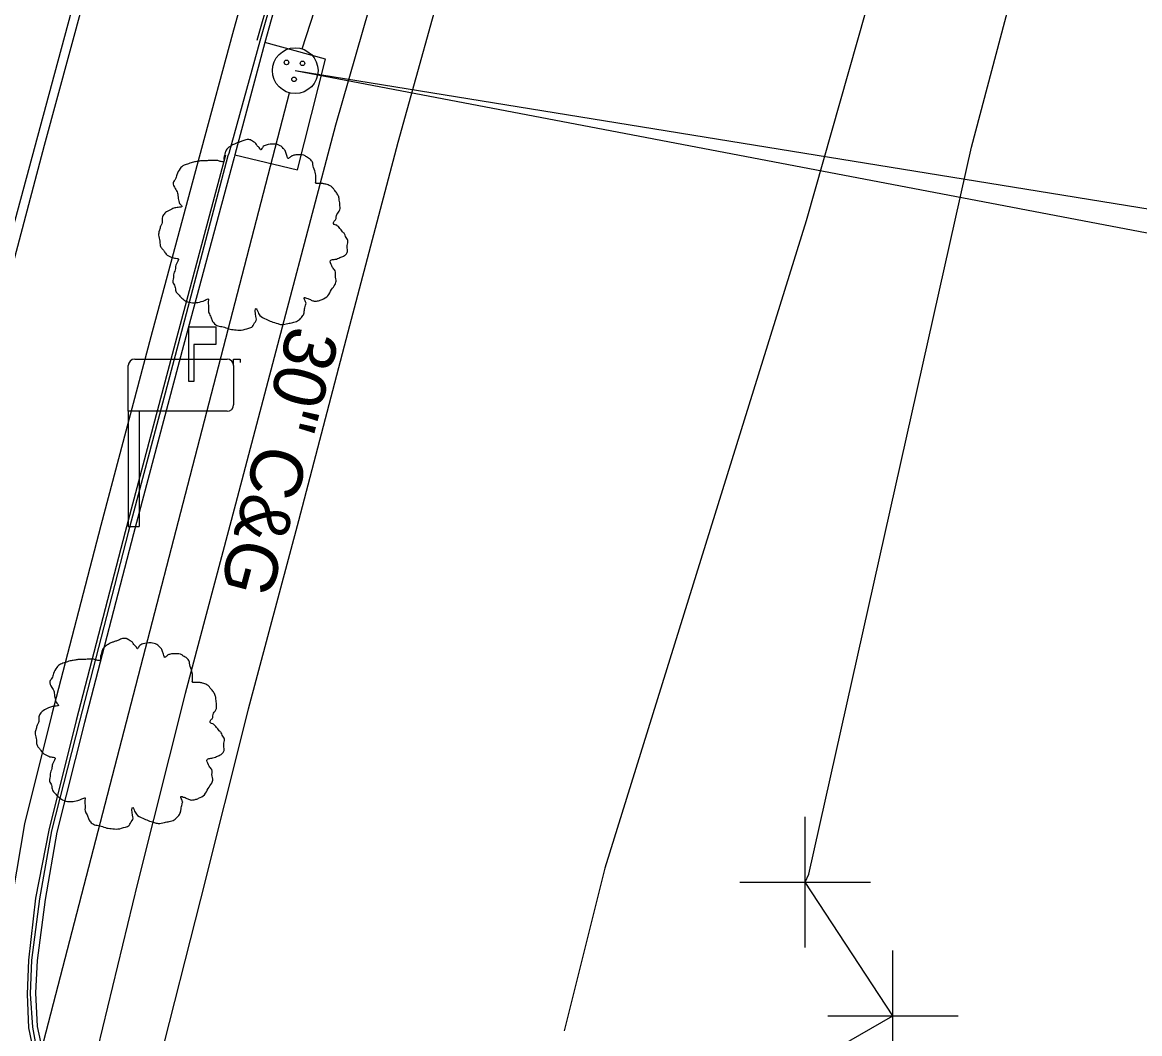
# Model space of a CAD drawing. Extents: x 2004847 to 2009016, y 1134161 to 1140101.
# Drawn here: x 2007659.4 to 2007745, y 1138407.2 to 1138484.7 of the extents above; entities that cross this region are included whole.
import ezdxf

# ---------------------------------------------------------------- set-up
doc = ezdxf.new("R2010")
doc.units = 0
for name, color, linetype in [('RD_EX_BldgApp', 7, 'Continuous'), ('RD_EX_Conc', 7, 'Continuous'), ('RD_EX_Curb', 7, 'Continuous'), ('RD_EX_DR_Inlet', 7, 'Continuous'), ('RD_EX_DR_Inlet_txCode', 7, 'Continuous'), ('RD_EX_DR_Pipe', 7, 'Continuous'), ('RD_EX_DV_Prop_txCode', 7, 'Continuous'), ('RD_EX_Misc', 7, 'Continuous'), ('RD_EX_Pavement_Markings', 7, 'Continuous'), ('RD_EX_Road', 7, 'Continuous'), ('RD_EX_VEG', 7, 'Continuous'), ('RD_Sketch3', 7, 'Continuous')]:
    doc.layers.add(name, color=color, linetype=linetype)

msp = doc.modelspace()

# ---------------------------------------------------------------- linework, layer by layer
at = {"layer": 'RD_EX_BldgApp'}
for p, q in [((2007672.145, 1138461.353), (2007674.2, 1138461.353)), ((2007672.145, 1138457.164), (2007672.145, 1138461.353)), ((2007674.2, 1138461.353), (2007674.2, 1138460.006)), ((2007674.2, 1138460.006), (2007672.526, 1138460.006)), ((2007672.526, 1138460.006), (2007672.526, 1138457.164)), ((2007667.503, 1138454.879), (2007667.503, 1138458.378)), ((2007668.003, 1138458.878), (2007675.07, 1138458.878)), ((2007675.57, 1138458.378), (2007675.57, 1138458.878)), ((2007675.57, 1138458.878), (2007676.07, 1138458.878)), ((2007675.57, 1138458.378), (2007675.57, 1138455.379)), ((2007676.07, 1138458.878), (2007676.07, 1138458.628)), ((2007672.526, 1138457.164), (2007672.145, 1138457.164)), ((2007667.503, 1138454.879), (2007667.503, 1138446.057)), ((2007675.07, 1138454.879), (2007667.503, 1138454.879)), ((2007668.34, 1138454.879), (2007668.34, 1138446.057)), ((2007667.503, 1138446.057), (2007668.34, 1138446.057))]:
    msp.add_line(p, q, dxfattribs=at)
for centre, start, end in [((2007668.003, 1138458.378), 90, 180), ((2007675.07, 1138458.378), 360, 90), ((2007675.07, 1138455.379), 270, 0)]:
    msp.add_arc(centre, 0.5, start, end, dxfattribs=at)
at = {"layer": 'RD_EX_Conc'}
for points in [[(2007738.261, 1138655.068), (2007733.313, 1138640.934), (2007728.468, 1138626.919), (2007723.747, 1138612.712), (2007719.05, 1138598.53), (2007716.978, 1138591.923), (2007712.43, 1138577.643), (2007708.001, 1138563.325), (2007703.81, 1138548.931), (2007699.73, 1138534.504), (2007695.636, 1138520.078), (2007691.519, 1138505.654), (2007687.518, 1138491.199), (2007683.382, 1138476.781), (2007679.536, 1138462.283), (2007675.722, 1138447.776), (2007671.864, 1138433.28), (2007668.195, 1138418.736), (2007665.139, 1138406.081), (2007661.105, 1138405.047)], [(2007742.933, 1138653.433), (2007737.985, 1138639.298), (2007733.166, 1138625.358), (2007728.447, 1138611.159), (2007723.758, 1138597), (2007721.686, 1138590.393), (2007717.153, 1138576.161), (2007712.718, 1138561.823), (2007708.555, 1138547.52), (2007704.469, 1138533.181), (2007700.279, 1138518.858), (2007696.158, 1138504.421), (2007692.159, 1138489.896), (2007688.151, 1138475.454), (2007684.33, 1138460.932), (2007680.534, 1138446.494), (2007676.693, 1138432.06), (2007673.026, 1138417.525), (2007669.849, 1138404.949), (2007669.006, 1138401.328), (2007671.787, 1138391.11)]]:
    msp.add_lwpolyline(points, dxfattribs=at)
at = {"layer": 'RD_EX_Curb'}
for points in [[(2007709.678, 1138594.315), (2007706.521, 1138584.383), (2007702.145, 1138570.106), (2007697.93, 1138555.765), (2007693.761, 1138541.415), (2007689.634, 1138527.107), (2007685.536, 1138512.728), (2007681.524, 1138498.353), (2007678.347, 1138486.784), (2007677.359, 1138483.285)], [(2007709.849, 1138594.261), (2007706.755, 1138584.312), (2007702.426, 1138570.021), (2007698.175, 1138555.692), (2007694.006, 1138541.343), (2007689.88, 1138527.036), (2007685.782, 1138512.659), (2007681.754, 1138498.289), (2007678.572, 1138486.722), (2007677.584, 1138483.223), (2007675.211, 1138474.628), (2007675.133, 1138474.456), (2007671.335, 1138460.019), (2007667.504, 1138445.589), (2007663.756, 1138431.142), (2007661.632, 1138422.757)], [(2007710.264, 1138594.131), (2007707.129, 1138584.197), (2007702.754, 1138569.922), (2007698.539, 1138555.583), (2007694.371, 1138541.236), (2007690.246, 1138526.932), (2007686.148, 1138512.556), (2007682.121, 1138498.188), (2007678.939, 1138486.621), (2007677.951, 1138483.124), (2007675.67, 1138474.511), (2007675.6, 1138474.329), (2007671.724, 1138459.916), (2007667.893, 1138445.487), (2007664.141, 1138431.044), (2007662.032, 1138422.656)], [(2007674.96, 1138474.503), (2007671.083, 1138460.086), (2007667.252, 1138445.655), (2007663.498, 1138431.208), (2007661.421, 1138422.81)], [(2007661.421, 1138422.81), (2007660.4, 1138417.598), (2007659.862, 1138412.845), (2007659.753, 1138410.252), (2007659.857, 1138407.671), (2007660.457, 1138404.843), (2007661.19, 1138402.653), (2007662.266, 1138400.245), (2007663.548, 1138397.964), (2007664.963, 1138396.024), (2007666.708, 1138393.801), (2007668.497, 1138392.223), (2007671.985, 1138390.038), (2007674.008, 1138389.007), (2007676.397, 1138388.013), (2007680.412, 1138386.686)], [(2007661.632, 1138422.757), (2007660.702, 1138417.554), (2007660.098, 1138412.834), (2007659.978, 1138410.279), (2007660.155, 1138407.707), (2007660.673, 1138404.911), (2007661.349, 1138402.731), (2007662.429, 1138400.325), (2007663.729, 1138398.063), (2007665.126, 1138396.15), (2007666.859, 1138393.948), (2007668.67, 1138392.392), (2007671.086, 1138390.884), (2007672.078, 1138390.266), (2007674.107, 1138389.253), (2007676.472, 1138388.268), (2007680.498, 1138387.045)], [(2007662.032, 1138422.656), (2007661.125, 1138417.493), (2007660.525, 1138412.814), (2007660.402, 1138410.331), (2007660.531, 1138407.753), (2007661.105, 1138405.047), (2007661.795, 1138402.949), (2007662.884, 1138400.548), (2007664.12, 1138398.279), (2007665.48, 1138396.424), (2007667.175, 1138394.258), (2007669.021, 1138392.735), (2007671.322, 1138391.346), (2007672.281, 1138390.767), (2007674.277, 1138389.673), (2007676.6, 1138388.702), (2007680.598, 1138387.361)]]:
    msp.add_lwpolyline(points, dxfattribs=at)
at = {"layer": 'RD_EX_DR_Inlet'}
msp.add_lwpolyline([(2007675.67, 1138474.511), (2007680.454, 1138473.382), (2007682.611, 1138481.846), (2007677.951, 1138483.124)], dxfattribs=at)
for centre, radius in [((2007680.286, 1138480.97), 1.75), ((2007679.621, 1138481.6), 0.175), ((2007680.846, 1138481.53), 0.175), ((2007680.199, 1138480.305), 0.175)]:
    msp.add_circle(centre, radius, dxfattribs=at)
at = {"layer": 'RD_EX_DR_Inlet_txCode'}
for points in [[(2007680.286, 1138480.97), (2007763.235, 1138465.186), (2007763.807, 1138463.566)], [(2007680.286, 1138480.97), (2007769.551, 1138466.506), (2007769.981, 1138465.287)]]:
    msp.add_lwpolyline(points, dxfattribs=at)
at = {"layer": 'RD_EX_DR_Pipe'}
for p, q in [((2007680.823, 1138482.632), (2007755.664, 1138714.127)), ((2007650.588, 1138366.333), (2007679.847, 1138479.276))]:
    msp.add_line(p, q, dxfattribs=at)
at = {"layer": 'RD_EX_DV_Prop_txCode'}
for p, q in [((2007719.349, 1138413.828), (2007719.349, 1138423.828)), ((2007714.349, 1138418.828), (2007724.349, 1138418.828)), ((2007726.075, 1138403.573), (2007726.075, 1138413.573)), ((2007721.075, 1138408.573), (2007731.075, 1138408.573))]:
    msp.add_line(p, q, dxfattribs=at)
at = {"layer": 'RD_EX_Misc'}
for points in [[(2007802.653, 1138735.311), (2007796.727, 1138728.614), (2007782.38, 1138679.644), (2007764.635, 1138631.047), (2007748.686, 1138578.756), (2007734.994, 1138524.292), (2007719.438, 1138469.463), (2007704, 1138419.886), (2007700.888, 1138407.431)], [(2007719.64, 1138419.429), (2007732.081, 1138475.119), (2007746.868, 1138530.862), (2007761.784, 1138580.96), (2007777.967, 1138632.078), (2007795.893, 1138681.801), (2007819.994, 1138725.683), (2007818.246, 1138728.927)], [(2007713.987, 1138402.09), (2007714.634, 1138402.004), (2007726.075, 1138408.573), (2007719.349, 1138418.828), (2007719.64, 1138419.429)]]:
    msp.add_lwpolyline(points, dxfattribs=at)
at = {"layer": 'RD_EX_Pavement_Markings'}
for points in [[(2007635.598, 1138379.115), (2007639.312, 1138393.648), (2007642.973, 1138408.195), (2007646.634, 1138422.741), (2007650.367, 1138437.269), (2007654.114, 1138451.794), (2007657.97, 1138466.289), (2007661.863, 1138480.775), (2007665.778, 1138495.256), (2007669.851, 1138509.692), (2007673.923, 1138524.129), (2007678.114, 1138538.531), (2007682.397, 1138552.907), (2007686.67, 1138567.285), (2007691.055, 1138581.63), (2007695.466, 1138595.967), (2007699.972, 1138610.274), (2007704.639, 1138624.529), (2007709.318, 1138638.781), (2007714.067, 1138653.01), (2007718.93, 1138667.199), (2007727.885, 1138693.42)], [(2007717.834, 1138662.051), (2007712.975, 1138647.557), (2007708.24, 1138633.324), (2007703.541, 1138619.078), (2007698.956, 1138604.796), (2007694.469, 1138590.483), (2007690.065, 1138576.144), (2007685.723, 1138561.787), (2007681.43, 1138547.414), (2007677.193, 1138533.025), (2007673.069, 1138518.603), (2007668.993, 1138504.167), (2007664.995, 1138489.71), (2007661.061, 1138475.235), (2007657.201, 1138460.74), (2007653.414, 1138446.226), (2007649.704, 1138431.692), (2007646.032, 1138417.148), (2007642.341, 1138402.61), (2007638.644, 1138388.072), (2007635.189, 1138373.476)]]:
    msp.add_lwpolyline(points, dxfattribs=at)
at = {"layer": 'RD_EX_Road'}
for points in [[(2007707.852, 1138594.887), (2007704.702, 1138584.942), (2007700.324, 1138570.656), (2007696.107, 1138556.309), (2007691.936, 1138541.953), (2007687.805, 1138527.63), (2007683.705, 1138513.245), (2007679.669, 1138498.866), (2007676.466, 1138487.304), (2007675.476, 1138483.797), (2007673.109, 1138475.006), (2007669.229, 1138460.58), (2007665.395, 1138446.139), (2007661.639, 1138431.682), (2007659.561, 1138423.28)], [(2007659.561, 1138423.28), (2007658.62, 1138417.856), (2007657.996, 1138412.932), (2007658.001, 1138410.04), (2007658.378, 1138407.492), (2007659.276, 1138404.471), (2007660.126, 1138402.132), (2007661.215, 1138399.731), (2007662.613, 1138397.449), (2007664.119, 1138395.372), (2007665.945, 1138393.055), (2007667.882, 1138391.622), (2007671.631, 1138389.163), (2007673.716, 1138388.287), (2007676.177, 1138387.268), (2007680.086, 1138385.932)]]:
    msp.add_lwpolyline(points, dxfattribs=at)
at = {"layer": 'RD_EX_VEG'}
for points in [[(2007676.895, 1138475.668), (2007676.595, 1138475.693), (2007676.271, 1138475.593), (2007676.021, 1138475.493), (2007675.796, 1138475.418), (2007675.571, 1138475.318), (2007675.271, 1138475.143), (2007675.046, 1138474.943), (2007674.921, 1138474.694), (2007674.871, 1138474.469), (2007674.821, 1138474.194), (2007674.821, 1138474.019), (2007674.696, 1138473.994), (2007674.546, 1138474.019), (2007674.296, 1138474.094), (2007674.047, 1138474.094), (2007673.797, 1138474.094), (2007673.447, 1138474.069), (2007673.097, 1138474.069), (2007672.822, 1138474.019), (2007672.497, 1138473.969), (2007672.122, 1138473.844), (2007671.773, 1138473.719), (2007671.473, 1138473.469), (2007671.223, 1138472.994), (2007671.098, 1138472.644), (2007670.948, 1138472.395), (2007671.098, 1138471.945), (2007671.273, 1138471.595), (2007671.298, 1138471.395), (2007671.373, 1138470.97), (2007671.473, 1138470.745), (2007671.598, 1138470.545), (2007671.523, 1138470.52), (2007671.148, 1138470.47), (2007670.848, 1138470.37), (2007670.423, 1138470.146), (2007670.198, 1138469.921), (2007670.098, 1138469.596), (2007670.073, 1138469.246), (2007669.973, 1138469.046), (2007669.898, 1138468.771), (2007669.873, 1138468.696), (2007669.823, 1138468.371), (2007669.923, 1138467.921), (2007669.948, 1138467.572), (2007670.073, 1138467.347), (2007670.223, 1138467.172), (2007670.398, 1138466.922), (2007670.798, 1138466.697), (2007671.123, 1138466.597), (2007671.323, 1138466.572), (2007671.148, 1138466.072), (2007671.098, 1138465.722), (2007670.973, 1138465.323), (2007670.973, 1138465.248), (2007670.923, 1138464.773), (2007671.073, 1138464.448), (2007671.148, 1138464.073), (2007671.323, 1138463.848), (2007671.598, 1138463.548), (2007671.922, 1138463.324), (2007672.422, 1138463.199), (2007672.822, 1138463.224), (2007673.397, 1138463.398), (2007673.647, 1138463.473), (2007673.622, 1138463.299), (2007673.647, 1138462.924), (2007673.647, 1138462.499), (2007673.797, 1138462.174), (2007673.897, 1138461.899), (2007674.047, 1138461.649), (2007674.371, 1138461.424), (2007674.771, 1138461.349), (2007675.196, 1138461.199), (2007675.646, 1138461.124), (2007676.146, 1138461.099), (2007676.745, 1138461.249), (2007677.02, 1138461.374), (2007677.12, 1138461.549), (2007677.32, 1138461.924), (2007677.27, 1138462.149), (2007677.295, 1138462.749), (2007677.395, 1138462.574), (2007677.57, 1138462.224), (2007678.07, 1138461.924), (2007678.47, 1138461.749), (2007678.944, 1138461.599), (2007679.244, 1138461.524), (2007679.719, 1138461.599), (2007680.094, 1138461.674), (2007680.469, 1138461.799), (2007680.769, 1138462.074), (2007680.944, 1138462.349), (2007680.994, 1138462.624), (2007681.068, 1138462.999), (2007681.118, 1138463.174)], [(2007681.118, 1138463.174), (2007681.044, 1138463.349), (2007680.994, 1138463.598), (2007681.068, 1138463.573), (2007681.243, 1138463.523), (2007681.518, 1138463.398), (2007681.743, 1138463.324), (2007682.068, 1138463.349), (2007682.343, 1138463.448), (2007682.793, 1138463.723), (2007683.068, 1138464.198), (2007683.342, 1138464.598), (2007683.417, 1138464.923), (2007683.367, 1138465.148), (2007683.342, 1138465.647), (2007683.143, 1138465.897), (2007683.093, 1138466.022), (2007682.993, 1138466.422), (2007683.068, 1138466.472), (2007683.342, 1138466.522), (2007683.717, 1138466.647), (2007683.992, 1138466.772), (2007684.217, 1138466.947), (2007684.292, 1138467.172), (2007684.267, 1138467.572), (2007684.317, 1138467.971), (2007684.242, 1138468.121), (2007684.142, 1138468.271), (2007684.067, 1138468.471), (2007683.917, 1138468.621), (2007683.817, 1138468.771), (2007683.717, 1138468.871), (2007683.592, 1138469.021), (2007683.417, 1138469.146), (2007683.268, 1138469.196), (2007683.218, 1138469.346), (2007683.367, 1138469.546), (2007683.417, 1138469.646), (2007683.442, 1138469.871), (2007683.667, 1138470.22), (2007683.717, 1138470.62), (2007683.667, 1138471.045), (2007683.617, 1138471.32), (2007683.467, 1138471.595), (2007683.268, 1138471.845), (2007683.143, 1138472.02), (2007682.968, 1138472.145), (2007682.643, 1138472.27), (2007682.393, 1138472.32), (2007682.043, 1138472.32), (2007681.843, 1138472.37), (2007681.868, 1138472.42), (2007681.868, 1138472.569), (2007681.868, 1138472.844), (2007681.793, 1138473.294), (2007681.643, 1138473.794), (2007681.643, 1138473.819), (2007681.543, 1138474.069), (2007681.318, 1138474.269), (2007681.143, 1138474.369), (2007680.944, 1138474.494), (2007680.694, 1138474.519), (2007680.394, 1138474.519), (2007680.119, 1138474.469), (2007679.919, 1138474.369), (2007679.744, 1138474.244), (2007679.669, 1138474.394), (2007679.569, 1138474.694), (2007679.519, 1138474.843), (2007679.369, 1138475.018), (2007679.144, 1138475.218), (2007678.694, 1138475.343), (2007678.07, 1138475.268), (2007677.77, 1138475.068), (2007677.62, 1138474.893), (2007677.57, 1138475.018), (2007677.37, 1138475.218), (2007677.27, 1138475.393), (2007677.095, 1138475.518), (2007676.945, 1138475.618), (2007676.845, 1138475.668)], [(2007667.444, 1138437.462), (2007667.144, 1138437.487), (2007666.819, 1138437.387), (2007666.569, 1138437.287), (2007666.344, 1138437.212), (2007666.119, 1138437.112), (2007665.82, 1138436.937), (2007665.595, 1138436.737), (2007665.47, 1138436.487), (2007665.42, 1138436.262), (2007665.37, 1138435.987), (2007665.37, 1138435.812), (2007665.245, 1138435.787), (2007665.095, 1138435.812), (2007664.845, 1138435.887), (2007664.595, 1138435.887), (2007664.345, 1138435.887), (2007663.995, 1138435.862), (2007663.646, 1138435.862), (2007663.371, 1138435.812), (2007663.046, 1138435.762), (2007662.671, 1138435.638), (2007662.321, 1138435.513), (2007662.021, 1138435.263), (2007661.771, 1138434.788), (2007661.646, 1138434.438), (2007661.496, 1138434.188), (2007661.646, 1138433.738), (2007661.821, 1138433.388), (2007661.846, 1138433.189), (2007661.921, 1138432.764), (2007662.021, 1138432.539), (2007662.146, 1138432.339), (2007662.071, 1138432.314), (2007661.696, 1138432.264), (2007661.397, 1138432.164), (2007660.972, 1138431.939), (2007660.747, 1138431.714), (2007660.647, 1138431.389), (2007660.622, 1138431.039), (2007660.522, 1138430.84), (2007660.447, 1138430.565), (2007660.422, 1138430.49), (2007660.372, 1138430.165), (2007660.472, 1138429.715), (2007660.497, 1138429.365), (2007660.622, 1138429.14), (2007660.772, 1138428.965), (2007660.947, 1138428.716), (2007661.347, 1138428.491), (2007661.671, 1138428.391), (2007661.871, 1138428.366), (2007661.696, 1138427.866), (2007661.646, 1138427.516), (2007661.521, 1138427.116), (2007661.521, 1138427.041), (2007661.472, 1138426.566), (2007661.621, 1138426.242), (2007661.696, 1138425.867), (2007661.871, 1138425.642), (2007662.146, 1138425.342), (2007662.471, 1138425.117), (2007662.971, 1138424.992), (2007663.371, 1138425.017), (2007663.945, 1138425.192), (2007664.195, 1138425.267), (2007664.17, 1138425.092), (2007664.195, 1138424.717), (2007664.195, 1138424.292), (2007664.345, 1138423.968), (2007664.445, 1138423.693), (2007664.595, 1138423.443), (2007664.92, 1138423.218), (2007665.32, 1138423.143), (2007665.745, 1138422.993), (2007666.194, 1138422.918), (2007666.694, 1138422.893), (2007667.294, 1138423.043), (2007667.569, 1138423.168), (2007667.669, 1138423.343), (2007667.869, 1138423.718), (2007667.819, 1138423.943), (2007667.844, 1138424.542), (2007667.944, 1138424.367), (2007668.119, 1138424.018), (2007668.618, 1138423.718), (2007669.018, 1138423.543), (2007669.493, 1138423.393), (2007669.793, 1138423.318), (2007670.268, 1138423.393), (2007670.643, 1138423.468), (2007671.017, 1138423.593), (2007671.317, 1138423.868), (2007671.492, 1138424.143), (2007671.542, 1138424.417), (2007671.617, 1138424.792), (2007671.667, 1138424.967)], [(2007671.667, 1138424.967), (2007671.592, 1138425.142), (2007671.542, 1138425.392), (2007671.617, 1138425.367), (2007671.792, 1138425.317), (2007672.067, 1138425.192), (2007672.292, 1138425.117), (2007672.617, 1138425.142), (2007672.892, 1138425.242), (2007673.341, 1138425.517), (2007673.616, 1138425.992), (2007673.891, 1138426.392), (2007673.966, 1138426.716), (2007673.916, 1138426.941), (2007673.891, 1138427.441), (2007673.691, 1138427.691), (2007673.641, 1138427.816), (2007673.541, 1138428.216), (2007673.616, 1138428.266), (2007673.891, 1138428.316), (2007674.266, 1138428.441), (2007674.541, 1138428.566), (2007674.766, 1138428.741), (2007674.841, 1138428.965), (2007674.816, 1138429.365), (2007674.866, 1138429.765), (2007674.791, 1138429.915), (2007674.691, 1138430.065), (2007674.616, 1138430.265), (2007674.466, 1138430.415), (2007674.366, 1138430.565), (2007674.266, 1138430.665), (2007674.141, 1138430.815), (2007673.966, 1138430.94), (2007673.816, 1138430.99), (2007673.766, 1138431.139), (2007673.916, 1138431.339), (2007673.966, 1138431.439), (2007673.991, 1138431.664), (2007674.216, 1138432.014), (2007674.266, 1138432.414), (2007674.216, 1138432.839), (2007674.166, 1138433.114), (2007674.016, 1138433.388), (2007673.816, 1138433.638), (2007673.691, 1138433.813), (2007673.516, 1138433.938), (2007673.191, 1138434.063), (2007672.941, 1138434.113), (2007672.592, 1138434.113), (2007672.392, 1138434.163), (2007672.417, 1138434.213), (2007672.417, 1138434.363), (2007672.417, 1138434.638), (2007672.342, 1138435.088), (2007672.192, 1138435.588), (2007672.192, 1138435.613), (2007672.092, 1138435.862), (2007671.867, 1138436.062), (2007671.692, 1138436.162), (2007671.492, 1138436.287), (2007671.242, 1138436.312), (2007670.942, 1138436.312), (2007670.667, 1138436.262), (2007670.468, 1138436.162), (2007670.293, 1138436.037), (2007670.218, 1138436.187), (2007670.118, 1138436.487), (2007670.068, 1138436.637), (2007669.918, 1138436.812), (2007669.693, 1138437.012), (2007669.243, 1138437.137), (2007668.618, 1138437.062), (2007668.318, 1138436.862), (2007668.169, 1138436.687), (2007668.119, 1138436.812), (2007667.919, 1138437.012), (2007667.819, 1138437.187), (2007667.644, 1138437.312), (2007667.494, 1138437.412), (2007667.394, 1138437.462)]]:
    msp.add_spline(points, degree=3, dxfattribs=at)

# ---------------------------------------------------------------- texts
at = {"layer": 'RD_Sketch3'}
msp.add_text('30" C&G', height=4, rotation=255.14913, dxfattribs=at).set_placement((2007679.844, 1138461.591))

doc.saveas('drawing.dxf')
